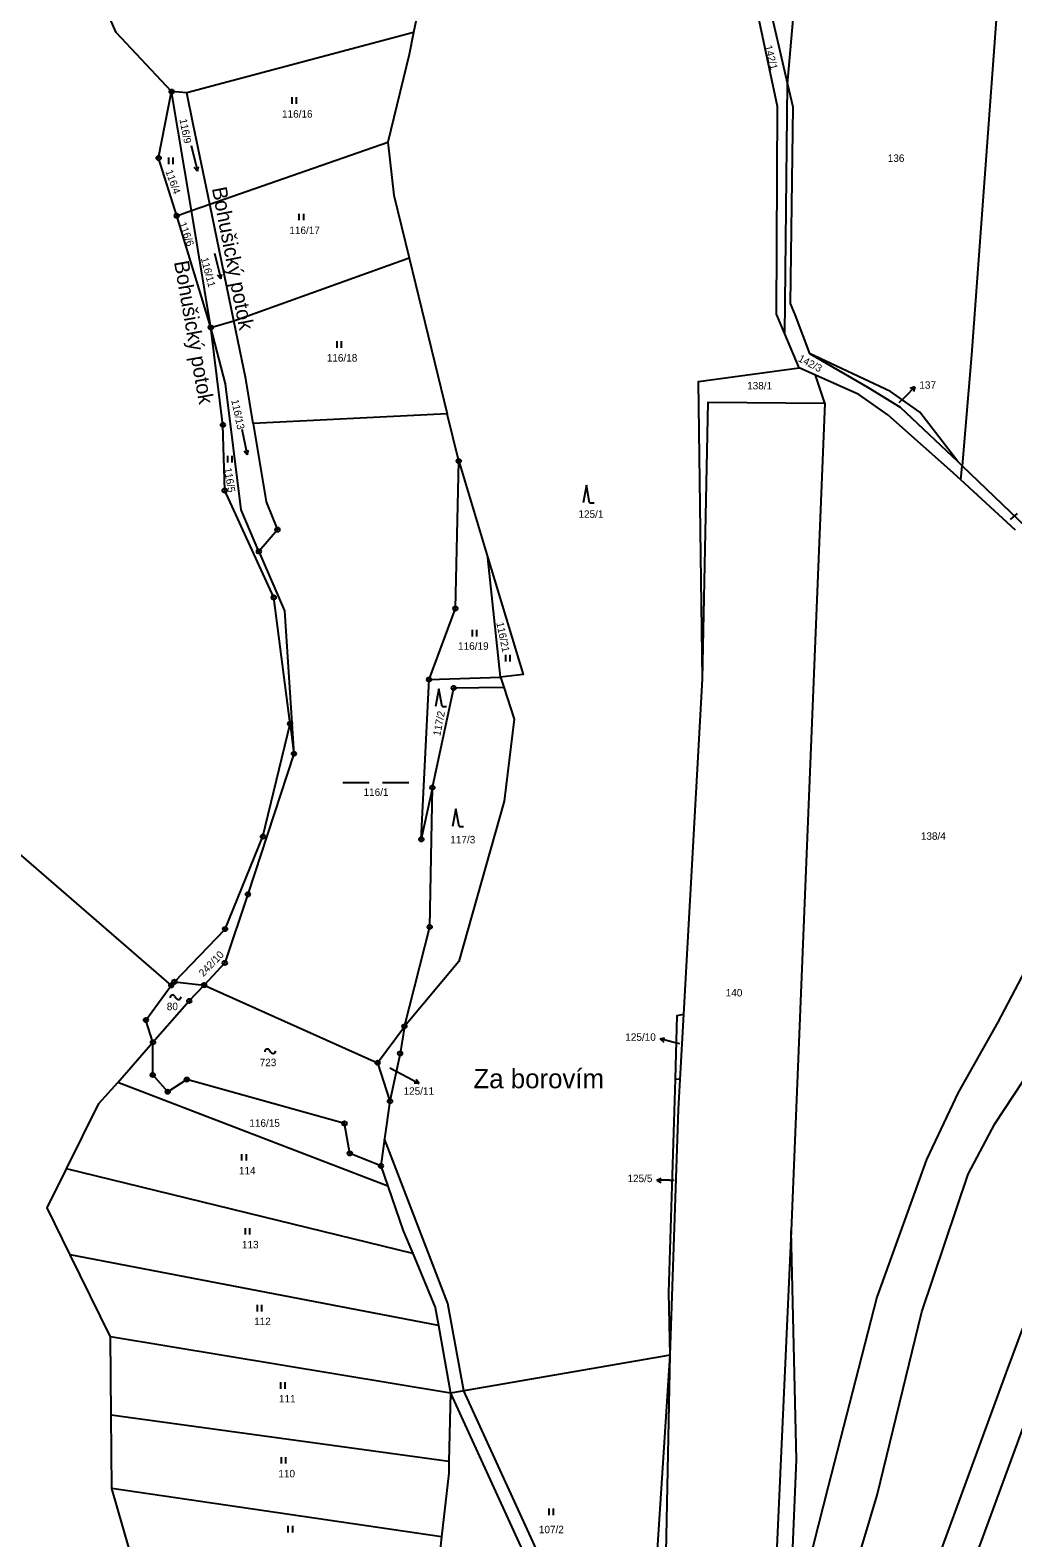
# Model space of a CAD drawing. Extents: x -680203 to -673936, y -1102717 to -1093650.
# Drawn here: x -678775.6 to -678551.8, y -1096939.2 to -1096595.8 of the extents above; entities that cross this region are included whole.
import ezdxf

# ---------------------------------------------------------------- set-up
doc = ezdxf.new("R2010")
doc.units = 0
for name, color, linetype in [('SOxx02xx_Koleje_param další_Popis10', 7, 'Continuous'), ('SOxx02xx_Staničení_Popis10', 7, 'Continuous'), ('SOxxxxxx_Koleje_hlavní_body_Popis10', 7, 'Continuous'), ('SOxxxxxx_Koleje_LN_parametry_Popis10', 7, 'Continuous'), ('SOxxxxxx_Koleje_param další_Popis10', 7, 'Continuous'), ('SOxxxxxx_Osa_bod_P', 7, 'Continuous'), ('x_prac', 7, 'Continuous')]:
    doc.layers.add(name, color=color, linetype=linetype)

msp = doc.modelspace()

# ---------------------------------------------------------------- linework, layer by layer
at = {"layer": 'SOxx02xx_Koleje_param další_Popis10'}
for centre, radius in [((-678743.37, -1096609.77), 0.5), ((-678743.37, -1096609.77), 0.0303), ((-678746.32, -1096624.88), 0.5), ((-678746.32, -1096624.88), 0.0303), ((-678742.21, -1096638.05), 0.5), ((-678742.21, -1096638.05), 0.0303), ((-678734.44, -1096663.47), 0.5), ((-678734.44, -1096663.47), 0.0303), ((-678731.67, -1096685.7), 0.5), ((-678731.67, -1096685.7), 0.0303), ((-678677.97, -1096693.93), 0.5), ((-678677.97, -1096693.93), 0.0303), ((-678731.28, -1096700.63), 0.5), ((-678731.28, -1096700.63), 0.0303), ((-678719.26, -1096709.56), 0.5), ((-678719.26, -1096709.56), 0.0303), ((-678723.49, -1096714.52), 0.5), ((-678723.49, -1096714.52), 0.0303), ((-678720.1, -1096725.01), 0.5), ((-678720.1, -1096725.01), 0.0303), ((-678678.73, -1096727.51), 0.5), ((-678678.73, -1096727.51), 0.0303), ((-678684.73, -1096743.7), 0.5), ((-678684.73, -1096743.7), 0.0303), ((-678679.1, -1096745.62), 0.5), ((-678679.1, -1096745.62), 0.0303), ((-678716.39, -1096753.76), 0.5), ((-678716.39, -1096753.76), 0.0303), ((-678715.51, -1096760.6), 0.5), ((-678715.51, -1096760.6), 0.0303), ((-678683.96, -1096768.31), 0.5), ((-678683.96, -1096768.31), 0.0303), ((-678722.56, -1096779.47), 0.5), ((-678722.56, -1096779.47), 0.0303), ((-678686.49, -1096780.1), 0.5), ((-678686.49, -1096780.1), 0.0303), ((-678725.98, -1096792.63), 0.5), ((-678725.98, -1096792.63), 0.0303), ((-678731.2, -1096800.54), 0.5), ((-678731.2, -1096800.54), 0.0303), ((-678684.57, -1096800.05), 0.5), ((-678684.57, -1096800.05), 0.0303), ((-678731.24, -1096808.25), 0.5), ((-678731.24, -1096808.25), 0.0303), ((-678743.44, -1096813.38), 0.5), ((-678742.72, -1096812.55), 0.5), ((-678742.72, -1096812.55), 0.0303), ((-678735.96, -1096813.3), 0.5), ((-678743.44, -1096813.38), 0.0303), ((-678735.96, -1096813.3), 0.0303), ((-678739.35, -1096816.92), 0.5), ((-678739.35, -1096816.92), 0.0303), ((-678749.21, -1096821.27), 0.5), ((-678749.21, -1096821.27), 0.0303), ((-678690.34, -1096822.72), 0.5), ((-678690.34, -1096822.72), 0.0303), ((-678747.61, -1096826.32), 0.5), ((-678747.61, -1096826.32), 0.0303), ((-678691.32, -1096828.87), 0.5), ((-678691.32, -1096828.87), 0.0303), ((-678747.67, -1096833.77), 0.5), ((-678696.45, -1096830.99), 0.5), ((-678696.45, -1096830.99), 0.0303), ((-678747.67, -1096833.77), 0.0303), ((-678739.91, -1096834.83), 0.5), ((-678739.91, -1096834.83), 0.0303), ((-678744.25, -1096837.6), 0.5), ((-678744.25, -1096837.6), 0.0303), ((-678693.63, -1096839.76), 0.5), ((-678693.63, -1096839.76), 0.0303), ((-678703.99, -1096844.83), 0.5), ((-678703.99, -1096844.83), 0.0303), ((-678702.77, -1096851.65), 0.5), ((-678702.77, -1096851.65), 0.0303), ((-678695.7, -1096854.5), 0.5), ((-678695.7, -1096854.5), 0.0303)]:
    msp.add_circle(centre, radius, dxfattribs=at)
at = {"layer": 'SOxx02xx_Staničení_Popis10'}
for p, q in [((-678576.17, -1096679.14), (-678574.05, -1096677.02)), ((-678574.05, -1096677.02), (-678575.11, -1096677.37)), ((-678574.05, -1096677.02), (-678574.4, -1096678.08)), ((-678577.62, -1096680.59), (-678576.17, -1096679.14)), ((-678552.33, -1096707.26), (-678550.68, -1096705.84)), ((-678632.1, -1096825.58), (-678631.01, -1096825.34)), ((-678629.19, -1096826.31), (-678632.1, -1096825.58)), ((-678632.1, -1096825.58), (-678631.25, -1096826.31)), ((-678627.64, -1096826.71), (-678629.19, -1096826.31)), ((-678693.69, -1096832.14), (-678689.64, -1096834.3)), ((-678689.64, -1096834.3), (-678686.99, -1096835.71)), ((-678686.99, -1096835.71), (-678688.11, -1096835.68)), ((-678686.99, -1096835.71), (-678687.64, -1096834.8)), ((-678632.87, -1096857.77), (-678631.87, -1096857.27)), ((-678629.87, -1096857.77), (-678632.87, -1096857.77)), ((-678632.87, -1096857.77), (-678631.87, -1096858.27)), ((-678629.87, -1096857.77), (-678628.89, -1096857.77))]:
    msp.add_line(p, q, dxfattribs=at)
at = {"layer": 'SOxxxxxx_Koleje_hlavní_body_Popis10'}
for p, q in [((-678715.91, -1096612.56), (-678715.91, -1096611.06)), ((-678714.91, -1096612.56), (-678714.91, -1096611.06)), ((-678738.94, -1096622.04), (-678737.49, -1096627.86)), ((-678743.98, -1096626.29), (-678743.98, -1096624.79)), ((-678742.98, -1096626.29), (-678742.98, -1096624.79)), ((-678737.49, -1096627.86), (-678738.21, -1096627.03)), ((-678737.49, -1096627.86), (-678737.24, -1096626.79)), ((-678714.28, -1096639.08), (-678714.28, -1096637.58)), ((-678713.28, -1096639.08), (-678713.28, -1096637.58)), ((-678733.61, -1096646.6), (-678732.16, -1096652.42)), ((-678732.16, -1096652.42), (-678731.91, -1096651.35)), ((-678732.16, -1096652.42), (-678732.88, -1096651.59)), ((-678705.69, -1096668.13), (-678705.69, -1096666.63)), ((-678704.69, -1096668.13), (-678704.69, -1096666.63)), ((-678727.37, -1096686.63), (-678726.12, -1096692.5)), ((-678726.12, -1096692.5), (-678726.82, -1096691.65)), ((-678726.12, -1096692.5), (-678725.83, -1096691.44)), ((-678730.57, -1096694.23), (-678730.57, -1096692.73)), ((-678729.57, -1096694.23), (-678729.57, -1096692.73)), ((-678648.9, -1096699.45), (-678649.65, -1096703.45)), ((-678648.15, -1096703.45), (-678648.9, -1096699.45)), ((-678648.15, -1096703.45), (-678647.15, -1096703.45)), ((-678674.85, -1096733.86), (-678674.85, -1096732.36)), ((-678673.85, -1096733.86), (-678673.85, -1096732.36)), ((-678667.27, -1096739.59), (-678667.27, -1096738.09)), ((-678666.27, -1096739.59), (-678666.27, -1096738.09)), ((-678682.51, -1096745.81), (-678683.26, -1096749.81)), ((-678681.76, -1096749.81), (-678682.51, -1096745.81)), ((-678681.76, -1096749.81), (-678680.76, -1096749.81)), ((-678704.37, -1096767.18), (-678698.37, -1096767.18)), ((-678695.37, -1096767.18), (-678689.37, -1096767.18)), ((-678678.62, -1096773.16), (-678679.37, -1096777.16)), ((-678677.87, -1096777.16), (-678678.62, -1096773.16)), ((-678677.87, -1096777.16), (-678676.87, -1096777.16)), ((-678727.34, -1096853.3), (-678727.34, -1096851.8)), ((-678726.34, -1096853.3), (-678726.34, -1096851.8)), ((-678726.57, -1096870.16), (-678726.57, -1096868.66)), ((-678725.57, -1096870.16), (-678725.57, -1096868.66)), ((-678723.8, -1096887.65), (-678723.8, -1096886.15)), ((-678722.8, -1096887.65), (-678722.8, -1096886.15)), ((-678718.52, -1096905.26), (-678718.52, -1096903.76)), ((-678717.52, -1096905.26), (-678717.52, -1096903.76)), ((-678718.32, -1096922.32), (-678718.32, -1096920.82)), ((-678717.32, -1096922.32), (-678717.32, -1096920.82)), ((-678657.36, -1096934.04), (-678657.36, -1096932.54)), ((-678656.36, -1096934.04), (-678656.36, -1096932.54)), ((-678716.79, -1096938.03), (-678716.79, -1096936.53)), ((-678715.79, -1096938.03), (-678715.79, -1096936.53))]:
    msp.add_line(p, q, dxfattribs=at)
at = {"layer": 'SOxxxxxx_Koleje_LN_parametry_Popis10'}
for points in [[(-678695.7, -1096854.5), (-678694.11, -1096859.11), (-678690.59, -1096869.31), (-678688.44, -1096874.48), (-678683.34, -1096886.75), (-678682.6, -1096890.84), (-678679.87, -1096906.27), (-678651.15, -1096968.99), (-678647.87, -1096968.95), (-678676.84, -1096905.75), (-678680.47, -1096885.88), (-678694.84, -1096848.35)], [(-678545.79, -1096904.25), (-678540.35, -1096889.64), (-678543.74, -1096881.68), (-678543.89, -1096876.21), (-678553.29, -1096901.47), (-678577.83, -1096968.42), (-678570.35, -1096971.24)]]:
    msp.add_lwpolyline(points, close=True, dxfattribs=at)
at = {"layer": 'SOxxxxxx_Koleje_param další_Popis10'}
for p, q in [((-678742.61, -1096815.89), (-678742.31, -1096816.29)), ((-678721.04, -1096828.18), (-678720.74, -1096828.58))]:
    msp.add_line(p, q, dxfattribs=at)
for centre, start, end in [((-678743.12, -1096816.18), 29.2914, 181.2189), ((-678741.8, -1096816), 209.2914, 1.2189), ((-678721.55, -1096828.47), 29.2914, 181.2189), ((-678720.23, -1096828.29), 209.2914, 1.2189)]:
    msp.add_arc(centre, 0.588, start, end, dxfattribs=at)
at = {"layer": 'x_prac'}
for p, q in [((-678683.81, -1096574.81), (-678688.24, -1096596.3)), ((-678608.1, -1096586.4), (-678603.07, -1096608.08)), ((-678603.07, -1096608.08), (-678601.27, -1096587)), ((-678688.24, -1096596.3), (-678739.88, -1096610.04)), ((-678738.86, -1096636.88), (-678743.37, -1096609.77)), ((-678739.88, -1096610.04), (-678743.37, -1096609.77)), ((-678738.44, -1096617.15), (-678739.88, -1096610.04)), ((-678603.71, -1096664.94), (-678603.07, -1096608.08)), ((-678734.67, -1096635.42), (-678738.44, -1096617.15)), ((-678734.67, -1096635.42), (-678694.11, -1096621.27)), ((-678742.21, -1096638.05), (-678738.86, -1096636.88)), ((-678738.86, -1096636.88), (-678734.67, -1096635.42)), ((-678734.44, -1096663.47), (-678738.86, -1096636.88)), ((-678729.2, -1096661.96), (-678734.67, -1096635.42)), ((-678734.44, -1096663.47), (-678742.21, -1096638.05)), ((-678734.44, -1096663.47), (-678742.21, -1096638.05)), ((-678729.2, -1096661.96), (-678689.25, -1096647.63)), ((-678689.25, -1096647.63), (-678680.6, -1096683.14)), ((-678734.44, -1096663.47), (-678729.2, -1096661.96)), ((-678731.09, -1096676.32), (-678734.44, -1096663.47)), ((-678600.46, -1096672.68), (-678603.71, -1096664.94)), ((-678596.69, -1096674.35), (-678600.46, -1096672.68)), ((-678594.56, -1096680.74), (-678596.69, -1096674.35)), ((-678594.56, -1096680.74), (-678602.27, -1096869.32)), ((-678680.6, -1096683.14), (-678724.78, -1096685.35)), ((-678677.97, -1096693.93), (-678680.6, -1096683.14)), ((-678677.97, -1096693.93), (-678671.33, -1096715.94)), ((-678564.29, -1096694.05), (-678563.32, -1096694.98)), ((-678563.6, -1096698.22), (-678563.32, -1096694.98)), ((-678551.16, -1096709.66), (-678563.6, -1096698.22)), ((-678723.49, -1096714.52), (-678717.67, -1096728.04)), ((-678668.46, -1096743.13), (-678671.33, -1096715.94)), ((-678716.39, -1096753.76), (-678720.1, -1096725.01)), ((-678716.39, -1096753.76), (-678720.1, -1096725.01)), ((-678717.67, -1096728.04), (-678715.51, -1096760.6)), ((-678684.73, -1096743.7), (-678668.46, -1096743.13)), ((-678668.46, -1096743.13), (-678667.71, -1096745.41)), ((-678626.67, -1096819.96), (-678622.41, -1096743.58)), ((-678683.96, -1096768.31), (-678679.1, -1096745.62)), ((-678679.1, -1096745.62), (-678667.71, -1096745.41)), ((-678722.56, -1096779.47), (-678716.39, -1096753.76)), ((-678716.39, -1096753.76), (-678715.51, -1096760.6)), ((-678716.39, -1096753.76), (-678715.51, -1096760.6)), ((-678781.07, -1096780.84), (-678743.44, -1096813.38)), ((-678731.2, -1096800.54), (-678722.56, -1096779.47)), ((-678742.72, -1096812.55), (-678731.2, -1096800.54)), ((-678743.44, -1096813.38), (-678742.72, -1096812.55)), ((-678742.72, -1096812.55), (-678735.96, -1096813.3)), ((-678735.96, -1096813.3), (-678696.45, -1096830.99)), ((-678696.45, -1096830.99), (-678690.34, -1096822.72)), ((-678627.52, -1096834.8), (-678626.67, -1096819.96)), ((-678755.65, -1096835.47), (-678747.61, -1096826.32)), ((-678755.65, -1096835.47), (-678747.61, -1096826.32)), ((-678747.67, -1096833.77), (-678747.61, -1096826.32)), ((-678696.45, -1096830.99), (-678693.63, -1096839.76)), ((-678694.11, -1096859.11), (-678755.65, -1096835.47)), ((-678627.52, -1096834.8), (-678628.63, -1096834.75)), ((-678693.63, -1096839.76), (-678694.84, -1096848.35)), ((-678694.84, -1096848.35), (-678695.7, -1096854.5)), ((-678695.7, -1096854.5), (-678702.77, -1096851.65)), ((-678688.44, -1096874.48), (-678767.3, -1096855.16)), ((-678695.7, -1096854.5), (-678694.11, -1096859.11)), ((-678757.26, -1096893.42), (-678766.45, -1096874.75)), ((-678682.6, -1096890.84), (-678766.45, -1096874.75)), ((-678757.26, -1096893.42), (-678766.45, -1096874.75)), ((-678682.6, -1096890.84), (-678679.87, -1096906.27)), ((-678757.12, -1096911.3), (-678757.26, -1096893.42)), ((-678679.87, -1096906.27), (-678757.26, -1096893.42)), ((-678757.12, -1096911.3), (-678757.26, -1096893.42)), ((-678629.79, -1096897.63), (-678679.87, -1096906.27)), ((-678679.87, -1096906.27), (-678680.19, -1096921.83)), ((-678756.98, -1096928.03), (-678757.12, -1096911.3)), ((-678680.19, -1096921.83), (-678757.12, -1096911.3)), ((-678756.98, -1096928.03), (-678757.12, -1096911.3)), ((-678753.08, -1096941.41), (-678756.98, -1096928.03)), ((-678681.86, -1096939.04), (-678756.98, -1096928.03)), ((-678753.08, -1096941.41), (-678756.98, -1096928.03))]:
    msp.add_line(p, q, dxfattribs=at)
for points in [[(-678743.37, -1096609.77), (-678756.03, -1096596.27), (-678761.47, -1096583.81)], [(-678743.37, -1096609.77), (-678756.03, -1096596.27), (-678761.47, -1096583.81)], [(-678603.71, -1096664.94), (-678605.57, -1096660.49), (-678605.34, -1096613.13), (-678611.08, -1096586.28)], [(-678555.24, -1096589.24), (-678561.16, -1096669.76), (-678563.32, -1096694.98)], [(-678688.24, -1096596.3), (-678689.26, -1096601.27), (-678694.11, -1096621.27)], [(-678742.21, -1096638.05), (-678746.32, -1096624.88), (-678743.37, -1096609.77)], [(-678742.21, -1096638.05), (-678746.32, -1096624.88), (-678743.37, -1096609.77)], [(-678603.07, -1096608.08), (-678601.87, -1096613.25), (-678602.48, -1096658.02), (-678601.32, -1096660.79), (-678598.1, -1096669.43)], [(-678694.11, -1096621.27), (-678692.73, -1096633.37), (-678689.25, -1096647.63)], [(-678720.1, -1096725.01), (-678731.28, -1096700.63), (-678731.67, -1096685.7), (-678734.44, -1096663.47)], [(-678720.1, -1096725.01), (-678731.28, -1096700.63), (-678731.67, -1096685.7), (-678734.44, -1096663.47)], [(-678724.78, -1096685.35), (-678726.47, -1096675.21), (-678729.2, -1096661.96)], [(-678598.1, -1096669.43), (-678584.72, -1096677.15), (-678577.43, -1096681.65), (-678564.29, -1096694.05)], [(-678564.29, -1096694.05), (-678572.97, -1096682.75), (-678579.62, -1096678.11), (-678598.1, -1096669.43)], [(-678622.41, -1096743.58), (-678623.37, -1096675.78), (-678600.46, -1096672.68)], [(-678563.6, -1096698.22), (-678566.03, -1096695.98), (-678580.2, -1096683.41), (-678586.82, -1096678.73), (-678596.69, -1096674.35)], [(-678723.49, -1096714.52), (-678727.56, -1096705.04), (-678731.09, -1096676.32)], [(-678622.41, -1096743.58), (-678621.17, -1096680.5), (-678594.56, -1096680.74)], [(-678724.78, -1096685.35), (-678721.81, -1096703.18), (-678719.26, -1096709.56), (-678723.49, -1096714.52)], [(-678684.73, -1096743.7), (-678678.73, -1096727.51), (-678677.97, -1096693.93)], [(-678563.32, -1096694.98), (-678548.71, -1096708.95), (-678532.26, -1096720.32)], [(-678671.33, -1096715.94), (-678663.3, -1096742.57), (-678668.46, -1096743.13)], [(-678525.53, -1096731.99), (-678536.56, -1096777.43), (-678540.3, -1096791.08), (-678544.41, -1096801.28), (-678555.2, -1096821.72), (-678564.24, -1096837.78), (-678571.45, -1096853.07), (-678582.73, -1096884.42), (-678593.82, -1096927.55), (-678599.63, -1096950.23), (-678602.59, -1096957.84)], [(-678683.96, -1096768.31), (-678686.49, -1096780.1), (-678684.73, -1096743.7)], [(-678667.71, -1096745.41), (-678665.32, -1096752.73), (-678667.61, -1096771.41)], [(-678715.51, -1096760.6), (-678725.98, -1096792.63), (-678731.24, -1096808.25), (-678735.96, -1096813.3)], [(-678715.51, -1096760.6), (-678725.98, -1096792.63), (-678731.24, -1096808.25), (-678735.96, -1096813.3)], [(-678690.34, -1096822.72), (-678684.57, -1096800.05), (-678683.96, -1096768.31)], [(-678667.61, -1096771.41), (-678677.96, -1096807.91), (-678690.34, -1096822.72)], [(-678747.61, -1096826.32), (-678749.21, -1096821.27), (-678743.44, -1096813.38)], [(-678747.61, -1096826.32), (-678739.35, -1096816.92), (-678735.96, -1096813.3)], [(-678747.61, -1096826.32), (-678739.35, -1096816.92), (-678735.96, -1096813.3)], [(-678690.34, -1096822.72), (-678691.32, -1096828.87), (-678693.63, -1096839.76)], [(-678628.63, -1096834.75), (-678628.19, -1096820.2), (-678626.67, -1096819.96)], [(-678597.09, -1096973.64), (-678593.19, -1096964.62), (-678589.84, -1096953.66), (-678582.67, -1096929.52), (-678572.51, -1096887.73), (-678561.94, -1096856.38), (-678555.84, -1096844.94), (-678545.17, -1096828.69)], [(-678767.3, -1096855.16), (-678759.91, -1096840.32), (-678755.65, -1096835.47)], [(-678767.3, -1096855.16), (-678759.91, -1096840.32), (-678755.65, -1096835.47)], [(-678702.77, -1096851.65), (-678703.99, -1096844.83), (-678739.91, -1096834.83), (-678744.25, -1096837.6), (-678747.67, -1096833.77)], [(-678629.79, -1096897.63), (-678630.09, -1096883.32), (-678628.63, -1096834.75)], [(-678629.79, -1096897.63), (-678627.91, -1096841.66), (-678627.52, -1096834.8)], [(-678766.45, -1096874.75), (-678771.72, -1096864.04), (-678767.3, -1096855.16)], [(-678766.45, -1096874.75), (-678771.72, -1096864.04), (-678767.3, -1096855.16)], [(-678694.11, -1096859.11), (-678690.59, -1096869.31), (-678688.44, -1096874.48)], [(-678602.27, -1096869.32), (-678605.96, -1096951.37), (-678608.93, -1096969.15), (-678631.28, -1096968.86), (-678629.79, -1096897.63)], [(-678602.59, -1096957.84), (-678601.06, -1096921.45), (-678602.27, -1096869.32)], [(-678688.44, -1096874.48), (-678683.34, -1096886.75), (-678682.6, -1096890.84)], [(-678607.62, -1096971.23), (-678634.42, -1096968.82), (-678629.79, -1096897.63)], [(-678680.19, -1096921.83), (-678680.24, -1096924.48), (-678681.86, -1096939.04)], [(-678681.86, -1096939.04), (-678683.58, -1096954.55), (-678684.07, -1096956.63)]]:
    msp.add_lwpolyline(points, dxfattribs=at)

# ---------------------------------------------------------------- texts
at = {"layer": 'SOxx02xx_Staničení_Popis10'}
for rotation, p in [(281, (-678734.22, -1096631.8)), (280, (-678742.84, -1096648.57))]:
    msp.add_text('Bohušický potok', height=3.4, rotation=rotation, dxfattribs=at).set_placement(p)
msp.add_text('Za borovím', height=4.4, dxfattribs=at).set_placement((-678674.62, -1096836.81))
at = {"layer": 'SOxxxxxx_Osa_bod_P'}
for s, rotation, p in [('142/1', 284, (-678608.3, -1096599.41)), ('116/9', 281, (-678741.58, -1096616.1)), ('116/4', 290, (-678744.81, -1096627.91)), ('116/6', 290, (-678741.73, -1096639.82)), ('116/11', 285, (-678736.74, -1096647.76)), ('142/3', 332, (-678600.82, -1096671.08)), ('116/13', 282, (-678729.8, -1096680.07)), ('116/5', 279, (-678731.4, -1096695.56)), ('116/21', 282, (-678669.43, -1096730.79)), ('117/2', 79, (-678682.18, -1096756.65)), ('242/10', 46, (-678736.14, -1096811.52))]:
    msp.add_text(s, height=1.7, rotation=rotation, dxfattribs=at).set_placement(p)
for s, p in [('116/16', (-678718.22, -1096615.69)), ('136', (-678580.25, -1096625.77)), ('116/17', (-678716.55, -1096642.21)), ('116/18', (-678708.02, -1096671.26)), ('138/1', (-678612.28, -1096677.6)), ('137', (-678573.05, -1096677.45)), ('125/1', (-678650.7, -1096706.85)), ('116/19', (-678678.12, -1096736.92)), ('116/1', (-678699.65, -1096770.21)), ('138/4', (-678572.72, -1096780.21)), ('117/3', (-678679.89, -1096781.01)), ('140', (-678617.16, -1096815.9)), ('80', (-678744.46, -1096819.03)), ('125/10', (-678640.03, -1096826)), ('723', (-678723.31, -1096831.78)), ('125/11', (-678690.54, -1096838.29)), ('116/15', (-678725.66, -1096845.59)), ('114', (-678728.04, -1096856.43)), ('125/5', (-678639.54, -1096858.2)), ('113', (-678727.35, -1096873.28)), ('112', (-678724.57, -1096890.77)), ('111', (-678718.91, -1096908.39)), ('110', (-678719.05, -1096925.45)), ('107/2', (-678659.72, -1096938.19))]:
    msp.add_text(s, height=1.7, dxfattribs=at).set_placement(p)

doc.saveas('drawing.dxf')
